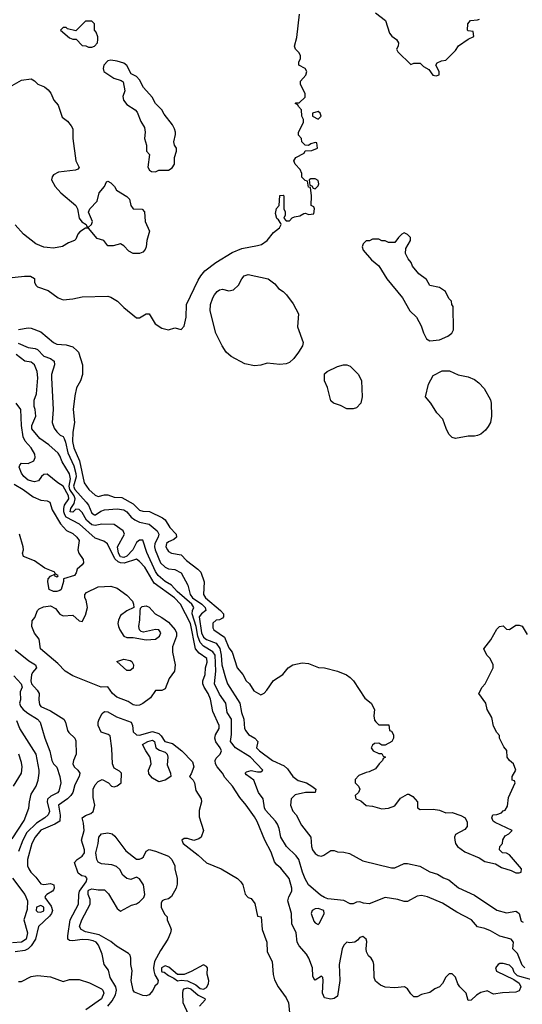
# Model space of a CAD drawing. Header units: inches. Extents: x 1793402 to 1900366, y 320852 to 470679.
# Tile 464 of 604: x 1864298 to 1867450, y 370921 to 377095. Entities that reach past the tile are written whole.
import ezdxf

# ---------------------------------------------------------------- set-up
doc = ezdxf.new("R2010")
doc.units = ezdxf.units.IN
doc.header["$MEASUREMENT"] = 0
doc.layers.add('B8367', color=7, linetype='Continuous')

msp = doc.modelspace()

# ---------------------------------------------------------------- linework, layer by layer
at = {"layer": 'B8367', "color": 4}
for points, elevation in [([(1864210, 375474.8), (1864326.8, 375486.8), (1864366, 375486), (1864390, 375472), (1864390.8, 375450), (1864398.8, 375430), (1864410, 375420.7), (1864477.1, 375397.1), (1864538, 375350), (1864570, 375338.8), (1864630, 375344), (1864690, 375357.3), (1864850, 375361), (1864870, 375356), (1864912, 375330), (1864951.3, 375290), (1865030, 375226), (1865050, 375226), (1865090, 375251), (1865110, 375251.3), (1865147.9, 375187.9), (1865190, 375161), (1865230, 375151), (1865270, 375162), (1865310, 375152), (1865330, 375174), (1865341.6, 375230), (1865344.5, 375310), (1865417.5, 375462.5), (1865433.3, 375490), (1865459.3, 375520.7), (1865527.1, 375572.9), (1865630, 375635.8), (1865690, 375661.3), (1865790, 375678.4), (1865813.5, 375686.5), (1865849.3, 375710), (1865890, 375761), (1865928, 375790), (1865938, 375810), (1865936.4, 375816.4), (1865920.4, 375840.4), (1865910, 375848), (1865901.2, 375878.8), (1865908.4, 375911.6), (1865926, 375930), (1865930, 375992), (1865950, 375994), (1865954, 375990), (1865954, 375910), (1865962, 375890), (1865962, 375870), (1865954, 375850), (1865970, 375834), (1865990, 375834), (1866007.3, 375852.7), (1866020.4, 375859.6), (1866054, 375866), (1866080.4, 375879.6), (1866090, 375882), (1866110, 375874), (1866142, 375878), (1866146, 375910), (1866142, 375922), (1866126, 375930), (1866128, 375990), (1866122, 376042), (1866110, 376046), (1866102, 376082), (1866087.3, 376087.3), (1866068, 376108), (1866068, 376130), (1866056.4, 376156.4), (1866026, 376190), (1866018, 376210), (1866030, 376232), (1866082, 376258), (1866087.3, 376272.7), (1866130, 376274), (1866166, 376290), (1866162, 376322), (1866150, 376326), (1866123.6, 376316.4), (1866110, 376306), (1866087.3, 376307.3), (1866068, 376330), (1866066, 376350), (1866046, 376370), (1866046, 376390), (1866078, 376450), (1866078, 376470), (1866068, 376490), (1866066, 376530), (1866046, 376550), (1866042, 376562), (1866026, 376570), (1866030, 376574), (1866050, 376574), (1866088, 376610), (1866088, 376630), (1866058, 376690), (1866058, 376710), (1866093.2, 376746.8), (1866098, 376770), (1866088.4, 376788.4), (1866048, 376810), (1866048.7, 376830), (1866058, 376850), (1866058, 376870), (1866048.9, 376888.9), (1866028, 376910), (1866022, 376930), (1866036.5, 376983.5), (1866052.7, 377130)], 224), ([(1866530, 377138.8), (1866591.3, 377090), (1866618, 377010), (1866630.9, 376990.9), (1866662, 376970), (1866674, 376950), (1866671.6, 376928.4), (1866662, 376910), (1866670, 376894), (1866750, 376814), (1866770, 376822), (1866810, 376822), (1866830, 376802), (1866863.6, 376783.6), (1866887.9, 376747.9), (1866910, 376742.8), (1866928, 376750), (1866928.7, 376770), (1866908, 376810), (1866916.4, 376823.6), (1866943.1, 376836.9), (1866970, 376842), (1867030, 376902), (1867050, 376932), (1867110, 376974), (1867146, 376990), (1867142, 377022), (1867110, 377026), (1867106, 377030), (1867108, 377070), (1867126, 377090), (1867170, 377094), (1867182, 377098)], 224), ([(1864250, 376682.8), (1864310, 376716), (1864370, 376724.7), (1864391.1, 376711.1), (1864412, 376690), (1864453.7, 376673.7), (1864476.3, 376656.3), (1864493.7, 376633.7), (1864511.1, 376591.1), (1864539.8, 376559.8), (1864564, 376484), (1864598, 376458), (1864621, 376430), (1864630.8, 376410), (1864630.8, 376350), (1864650.4, 376210), (1864670.7, 376169.3), (1864662, 376158), (1864647.5, 376152.5), (1864542, 376138), (1864510, 376122), (1864501, 376110), (1864498, 376090), (1864521, 376050), (1864556, 376010), (1864650.4, 375930.4), (1864661, 375910), (1864671.3, 375850), (1864687.1, 375827.1), (1864714, 375810), (1864718, 375798), (1864730, 375794), (1864748.4, 375811.6), (1864755.3, 375830), (1864728.9, 375888.9), (1864738, 375910), (1864783.1, 375956.9), (1864795.3, 376010), (1864828.7, 376050), (1864842, 376078), (1864850, 376082), (1864870, 376072), (1864892, 376050), (1864905.4, 376025.4), (1864970, 375986), (1864986, 375970), (1864994, 375930), (1865008.4, 375908.4), (1865066.4, 375906.4), (1865081, 375890), (1865084.7, 375830), (1865111, 375770), (1865094.8, 375710), (1865091.3, 375670), (1865085.4, 375654.6), (1865070, 375638), (1865050, 375629), (1865010, 375629.2), (1864983.2, 375643.2), (1864950, 375678), (1864930, 375688.7), (1864883.6, 375676.4), (1864850, 375678), (1864826, 375710), (1864783.1, 375723.1), (1864728.4, 375788.4), (1864710, 375788.7), (1864675.5, 375764.5), (1864662.8, 375750), (1864650, 375718), (1864642, 375710), (1864603.5, 375696.5), (1864566.4, 375673.6), (1864510, 375662.7), (1864470, 375666), (1864449.5, 375669.5), (1864398, 375690), (1864322, 375750), (1864269.3, 375809.3)], 224), ([(1864290, 375153), (1864350, 375162), (1864370, 375160.7), (1864430, 375137.3), (1864510, 375071), (1864530, 375060.7), (1864590, 375056.3), (1864610.5, 375050.5), (1864630, 375042.8), (1864658.5, 375018.5), (1864666, 375010), (1864691.1, 374931.1), (1864691.3, 374870), (1864678, 374830), (1864654, 374786), (1864643.8, 374736.2), (1864632.7, 374650), (1864640.4, 374570), (1864630.3, 374509.7), (1864629.2, 374449.2), (1864637.4, 374410), (1864672.7, 374330), (1864702, 374190), (1864730.6, 374150), (1864770, 374113.4), (1864790, 374105.5), (1864830, 374115.5), (1864850, 374114.9), (1864890, 374100.3), (1864938.8, 374098.8), (1865010, 374059.3), (1865050, 374020.4), (1865070, 374014), (1865111.8, 374011.8), (1865192.3, 373972.3), (1865210, 373958.8), (1865239.5, 373910), (1865279.3, 373870), (1865282, 373850), (1865265.3, 373834.7), (1865230, 373820.7), (1865219.3, 373810), (1865214.9, 373790), (1865223.8, 373770), (1865230, 373760.7), (1865250, 373750.5), (1865310, 373738.8), (1865343, 373703), (1865414.8, 373650), (1865434, 373630), (1865455.5, 373570), (1865450.8, 373490), (1865464, 373470), (1865558, 373390), (1865574.9, 373370), (1865576.3, 373350), (1865570, 373342.7), (1865550, 373332), (1865530, 373329.2), (1865508, 373312), (1865510, 373282), (1865516, 373270), (1865583.1, 373223.1), (1865610, 373156), (1865630.8, 373130), (1865660.7, 373030), (1865698, 372990), (1865718, 372950), (1865738, 372930), (1865767.1, 372887.1), (1865810, 372862), (1865830, 372871.3), (1865848.7, 372890), (1865889.4, 372950.6), (1865948.7, 372990), (1865982, 373030), (1866010, 373050.7), (1866070, 373062), (1866110, 373058), (1866172.7, 373032.7), (1866210, 373031.3), (1866290, 373011), (1866346.4, 372986.4), (1866370, 372971.3), (1866391.3, 372950), (1866461.4, 372841.4), (1866502, 372810), (1866522, 372770), (1866518, 372730), (1866523.6, 372703.6), (1866531.6, 372691.6), (1866550, 372674), (1866612.7, 372672.7), (1866618, 372638), (1866630, 372634), (1866642, 372610), (1866642, 372590), (1866632, 372570), (1866590, 372546), (1866570, 372546), (1866550, 372558), (1866523.6, 372556.4), (1866510, 372546), (1866502, 372530), (1866514, 372510), (1866550, 372494), (1866570, 372494), (1866578, 372478), (1866592, 372470), (1866578, 372462), (1866574, 372450), (1866551.6, 372428.4), (1866530, 372398), (1866490, 372378), (1866470, 372375.3), (1866424, 372356), (1866402, 372330), (1866402, 372310), (1866422, 372290), (1866432, 372270), (1866422, 372250), (1866402, 372230), (1866406, 372210), (1866437.1, 372197.1), (1866470, 372168.2), (1866510, 372164), (1866570, 372146.8), (1866610, 372151.3), (1866650, 372164.7), (1866686.3, 372213.7), (1866730, 372238), (1866738, 372238), (1866763.6, 372223.6), (1866792, 372190), (1866792.7, 372152.7), (1866810, 372142), (1866890, 372144.7), (1866930, 372138), (1866970, 372122), (1867010, 372124.7), (1867065.4, 372105.4), (1867092, 372090), (1867103.6, 372063.6), (1867103.6, 372036.4), (1867090, 372018), (1867030, 371986), (1867024.7, 371970), (1867026, 371950), (1867030.7, 371930), (1867044, 371910), (1867090, 371876.4), (1867179.5, 371839.5), (1867215.8, 371815.8), (1867281.7, 371801.7), (1867319.6, 371779.6), (1867380.9, 371760.9), (1867410, 371746.4), (1867430, 371745.5), (1867442, 371750), (1867444, 371770), (1867370, 371858), (1867350, 371868), (1867326, 371870), (1867308, 371890), (1867308.4, 371911.6), (1867326, 371930), (1867328.4, 371951.6), (1867342, 371978), (1867366, 371990), (1867386, 372010), (1867280.2, 372060.2), (1867268, 372070), (1867258, 372090), (1867266, 372110), (1867290, 372111.3), (1867319, 372121), (1867330, 372134), (1867342, 372138), (1867356.4, 372163.6), (1867363.1, 372216.9), (1867406, 372310), (1867402, 372322), (1867387.3, 372327.3), (1867386, 372350), (1867408.7, 372390), (1867395.3, 372430), (1867368.9, 372448.9), (1867355.3, 372470), (1867352.9, 372512.9), (1867334.6, 372534.6), (1867308, 372590), (1867307.3, 372607.3), (1867290, 372626), (1867270, 372666), (1867259, 372719), (1867228.7, 372770), (1867222, 372810), (1867178, 372870), (1867198, 372910), (1867218, 372930), (1867268, 373030), (1867268, 373050), (1867248, 373090), (1867228, 373110), (1867208.7, 373150), (1867253.6, 373206.4), (1867290, 373274), (1867306, 373290), (1867330, 373294), (1867350, 373274), (1867370, 373272), (1867410, 373298), (1867430, 373298), (1867450, 373291.3), (1867479.8, 373239.8)], 216), ([(1864287.2, 375067.2), (1864350, 375039.1), (1864394.2, 375034.2), (1864410, 375027.7), (1864450, 374985.5), (1864491.3, 374970), (1864513, 374953), (1864516.3, 374930), (1864498, 374870), (1864497.1, 374850), (1864506.8, 374650), (1864501, 374570), (1864513.7, 374533.7), (1864531, 374510), (1864550.5, 374490.5), (1864570, 374480.7), (1864576.4, 374470), (1864585.8, 374445.8), (1864599.7, 374379.7), (1864636.6, 374296.6), (1864650.2, 374250), (1864650.9, 374229.1), (1864635.6, 374170), (1864643.2, 374150), (1864714.4, 374070), (1864728.5, 374050), (1864750, 374000.7), (1864766, 373990), (1864774, 373990), (1864806, 374014), (1864830, 374021.6), (1864910, 374028.5), (1864950, 374022), (1864970.2, 374010.2), (1864996.2, 373976.2), (1865018.9, 373958.9), (1865050, 373943.8), (1865110, 373932.7), (1865159.3, 373890), (1865170.4, 373870), (1865166.4, 373850), (1865145.7, 373810), (1865143.1, 373790), (1865147.2, 373770), (1865181.1, 373690), (1865210, 373661.3), (1865230, 373652.4), (1865270, 373648), (1865310, 373627.3), (1865353, 373550), (1865367.2, 373490), (1865382.3, 373470), (1865440.3, 373430), (1865460.3, 373410), (1865464.9, 373390), (1865438.4, 373370), (1865424, 373350), (1865438.4, 373250), (1865450, 373222.6), (1865470, 373208.9), (1865530, 373184.9), (1865552.8, 373152.8), (1865561.6, 373110), (1865566, 373050), (1865587.6, 372967.6), (1865601.6, 372930), (1865678, 372810), (1865688, 372750), (1865703.8, 372710), (1865708, 372650), (1865715.2, 372635.2), (1865733.2, 372613.2), (1865772, 372590), (1865792, 372570), (1865782, 372530), (1865801, 372510), (1865882.8, 372450), (1865955.8, 372415.8), (1865976.7, 372396.7), (1866010, 372350.6), (1866044.9, 372324.9), (1866096, 372310), (1866130.7, 372290), (1866154, 372270), (1866150.5, 372249.5), (1866090, 372249), (1866026.4, 372233.6), (1866001, 372210), (1865996, 372170), (1866010, 372132), (1866032, 372110), (1866064.5, 372044.5), (1866124.7, 371970), (1866127.3, 371910), (1866134, 371890), (1866150, 371866.8), (1866170, 371854.8), (1866190, 371851), (1866204.7, 371855.3), (1866250, 371884.7), (1866270, 371884.7), (1866290, 371878), (1866330, 371876), (1866367.1, 371867.1), (1866450, 371821), (1866630, 371776), (1866650, 371776), (1866710, 371804.7), (1866730, 371804.7), (1866806.4, 371786.4), (1866870, 371751.3), (1866918, 371738), (1866954.8, 371714.8), (1866990, 371701), (1867050, 371651), (1867150, 371606), (1867290, 371510.8), (1867350, 371494.8), (1867410, 371504.7), (1867419.8, 371499.8), (1867431, 371490), (1867442.8, 371442.8), (1867456, 371436)], 212), ([(1867466.8, 371150), (1867450, 371166.8), (1867419.9, 371239.9), (1867391.3, 371270), (1867394.8, 371310), (1867381, 371330), (1867310, 371347.7), (1867250, 371382.8), (1867215.9, 371395.9), (1867170, 371406), (1867131, 371450), (1867038.8, 371498.8), (1866950, 371555.5), (1866854.7, 371594.7), (1866817.5, 371602.5), (1866790, 371599.1), (1866730, 371566.8), (1866710, 371566.8), (1866670, 371578.8), (1866590, 371590.7), (1866490, 371550.7), (1866454.4, 371554.4), (1866430, 371564.7), (1866410, 371562), (1866390, 371552), (1866370, 371552), (1866330, 371571.3), (1866230, 371582.8), (1866210, 371590.7), (1866184.7, 371604.7), (1866110, 371670.8), (1866087.5, 371707.5), (1866070.5, 371750), (1866047.7, 371830), (1866032.1, 371852.1), (1865970.7, 371910), (1865934.8, 371970), (1865924.5, 372024.5), (1865914.8, 372050), (1865902.8, 372070), (1865838.8, 372138.8), (1865832.8, 372152.8), (1865825.5, 372210), (1865794.8, 372250), (1865766, 372326), (1865719.6, 372359.6), (1865712, 372370), (1865721, 372379), (1865750, 372388), (1865790, 372378), (1865810, 372378), (1865822, 372390), (1865745.5, 372470), (1865650.4, 372530), (1865619.3, 372570), (1865626.2, 372613.8), (1865626, 372710), (1865599.3, 372750), (1865590.5, 372810), (1865550, 372866.8), (1865520.4, 372930), (1865527.6, 373010), (1865523.2, 373110), (1865510, 373132), (1865450, 373166), (1865428.8, 373188.8), (1865414.3, 373230), (1865403.5, 373290), (1865378.6, 373370), (1865381.1, 373390), (1865390.6, 373410), (1865376.5, 373430), (1865284.4, 373510), (1865248.8, 373548.8), (1865210, 373573), (1865165.5, 373610), (1865150, 373634.8), (1865094.8, 373754.8), (1865070, 373830.8), (1865050, 373830.7), (1865030, 373817.3), (1865007.1, 373770), (1864970, 373730.3), (1864950, 373722.8), (1864930, 373728), (1864917.3, 373750), (1864912, 373790), (1864954.8, 373870), (1864946.8, 373890), (1864890, 373930.4), (1864812, 373932), (1864770, 373923.7), (1864750, 373927.2), (1864717.1, 373957.1), (1864690, 374004), (1864670, 374023.8), (1864650, 374024.9), (1864630, 374007.7), (1864614, 374010), (1864618.8, 374030), (1864639.4, 374060.6), (1864645.4, 374090), (1864639.3, 374110), (1864612.7, 374150), (1864608.7, 374170), (1864616, 374216), (1864610, 374247.3), (1864563.6, 374323.6), (1864550, 374361), (1864538, 374378), (1864480.7, 374430), (1864424.9, 374470), (1864374, 374530), (1864374, 374550), (1864398, 374610), (1864395.5, 374650), (1864388.7, 374670), (1864388.5, 374710), (1864403, 374750), (1864412.4, 374850), (1864408.2, 374890), (1864390, 374930.8), (1864370, 374947.7), (1864330, 374954.9), (1864274.8, 374994.8)], 208), ([(1867510, 371074.9), (1867420.7, 371100.7), (1867399.9, 371119.9), (1867390, 371144.7), (1867370, 371166), (1867330, 371176), (1867310, 371176), (1867298, 371170), (1867282, 371150), (1867288.7, 371128.7), (1867396.6, 371076.6), (1867430, 371053.2), (1867440.9, 371030), (1867430, 371006), (1867410, 370998), (1867326, 370994), (1867270, 370984.7), (1867230, 371004.7), (1867223.6, 371003.6), (1867190, 370996), (1867162, 370978), (1867130, 370946.8), (1867110, 370944.7), (1867098, 370990), (1867058.8, 371030), (1867046, 371050), (1867030, 371092), (1867010, 371112), (1866991.6, 371111.6), (1866970, 371091.3), (1866950, 371051), (1866930, 371030.7), (1866901.2, 371018.8), (1866870, 370996), (1866816.9, 370983.1), (1866790, 370968.4), (1866770, 370968.2), (1866750, 370986), (1866730, 371018), (1866710.7, 371030.7), (1866650, 371023.8), (1866590, 371028.2), (1866560.3, 371040.3), (1866530, 371066.8), (1866521.6, 371090), (1866519.1, 371170), (1866514, 371190), (1866502.8, 371210), (1866485.7, 371225.7), (1866473.4, 371250), (1866470.5, 371270), (1866474.9, 371314.9), (1866470.4, 371330.4), (1866450, 371347.3), (1866430, 371339.1), (1866417.1, 371322.9), (1866399, 371310), (1866366.4, 371306.4), (1866350, 371310.6), (1866330, 371291), (1866320.9, 371270), (1866300.9, 371170), (1866305.1, 371070), (1866290, 370971.3), (1866270, 370957.6), (1866250, 370953.7), (1866210, 370962.6), (1866196, 370990), (1866200.7, 371070), (1866198, 371090), (1866190, 371098), (1866150, 371072), (1866142, 371082), (1866136.9, 371096.9), (1866134.8, 371150), (1866110.6, 371210), (1866096.2, 371236.2), (1866050, 371287.7), (1866038.4, 371310), (1866032.4, 371370), (1866005.3, 371425.3), (1866002.4, 371490), (1865979.3, 371570), (1865984.7, 371595.3), (1866004, 371630), (1866004, 371650), (1865987.3, 371710), (1865935.2, 371775.2), (1865910, 371796), (1865895.2, 371815.2), (1865875.1, 371875.1), (1865835.5, 371950), (1865786.6, 372066.6), (1865770, 372096), (1865718.8, 372170), (1865678, 372218), (1865633.4, 372290), (1865583.7, 372343.7), (1865570.2, 372370.3), (1865536.5, 372410), (1865526.3, 372430), (1865524.6, 372450), (1865530, 372465.2), (1865554.8, 372490), (1865564, 372510), (1865555.5, 372530), (1865527.3, 372567.3), (1865521.6, 372590), (1865525.5, 372610), (1865548, 372650), (1865548.2, 372670), (1865510, 372758), (1865495.2, 372835.2), (1865480.3, 372870), (1865453.7, 372910), (1865447, 372930), (1865447, 372950), (1865461.3, 372990), (1865462, 373030), (1865473.5, 373066.5), (1865470.4, 373090), (1865422.6, 373122.6), (1865400.9, 373150), (1865368.2, 373310), (1865305.3, 373430), (1865269.3, 373469.3), (1865141.3, 373561.3), (1865082.4, 373662.4), (1865050, 373698), (1865030, 373713), (1864952.2, 373687.8), (1864930, 373689.3), (1864915.6, 373695.6), (1864895.3, 373715.3), (1864848.4, 373808.4), (1864825.2, 373825.2), (1864770, 373843), (1864671.8, 373931.8), (1864590, 373976.5), (1864579.8, 373990), (1864573.6, 374010), (1864574, 374030), (1864579.3, 374050), (1864605.2, 374090), (1864604.7, 374110), (1864570, 374170.6), (1864536, 374190), (1864470, 374246), (1864450, 374242.8), (1864434, 374230), (1864415.5, 374204.5), (1864390, 374196.3), (1864350, 374206.9), (1864324, 374230), (1864310, 374250.7), (1864294.9, 374290), (1864298.8, 374301.2), (1864310, 374314.5), (1864350, 374312.7), (1864386, 374330), (1864394.8, 374350), (1864393.4, 374370), (1864370.6, 374410), (1864332.8, 374452.8), (1864319.6, 374479.6), (1864308.2, 374550), (1864304.7, 374650), (1864274.8, 374690)], 204), ([(1864263.4, 374183.4), (1864320.4, 374150), (1864383.1, 374103.1), (1864430, 374081.8), (1864470, 374077.8), (1864487.7, 374070), (1864501.7, 374021.7), (1864554.6, 373934.6), (1864591.5, 373891.5), (1864630, 373872.9), (1864657, 373850), (1864670.3, 373830), (1864661.3, 373770), (1864669.3, 373749.3), (1864695.2, 373710), (1864698, 373690), (1864690, 373677), (1864657.3, 373650), (1864652.4, 373627.6), (1864641, 373610), (1864571.6, 373588.4), (1864571.6, 373571.6), (1864557.3, 373522.7), (1864550, 373515.3), (1864530, 373508.7), (1864510, 373509), (1864483.2, 373523.2), (1864473.2, 373570), (1864477.2, 373590), (1864490, 373606), (1864518, 373618), (1864514, 373610), (1864530, 373602), (1864536.4, 373603.6), (1864538, 373610), (1864520.4, 373620.4), (1864518, 373630), (1864455.6, 373655.6), (1864390, 373702.7), (1864322, 373730), (1864315.3, 373750), (1864322, 373770), (1864319, 373790), (1864297, 373870)], 196), ([(1864270, 373143.5), (1864354, 373074), (1864397, 373050), (1864404, 373030), (1864378, 373002), (1864372.1, 372987.9), (1864368.2, 372950), (1864371.6, 372930), (1864407.8, 372890), (1864419.5, 372870), (1864417, 372830), (1864421.2, 372801.2), (1864430, 372789), (1864490, 372760.9), (1864575.1, 372710), (1864585.1, 372690), (1864597.3, 372637.2), (1864604.8, 372624.7), (1864642.9, 372590), (1864650, 372574), (1864652.8, 372490), (1864634.3, 372450), (1864631.1, 372430), (1864639.6, 372410), (1864661.6, 372390), (1864674.3, 372370), (1864671.1, 372350), (1864643.5, 372296.5), (1864630.7, 372249.3), (1864618.9, 372230), (1864598, 372210), (1864541.6, 372170), (1864552.3, 372107.7), (1864549, 372070), (1864517.2, 372050), (1864430, 372012.2), (1864394, 371970), (1864374, 371930), (1864346, 371830), (1864347, 371790), (1864354.5, 371770), (1864366.6, 371750), (1864398, 371718), (1864430, 371676), (1864450, 371672), (1864490, 371678), (1864512.7, 371670), (1864514.5, 371650), (1864510, 371638), (1864504, 371630), (1864468, 371610), (1864459, 371601), (1864456, 371590), (1864496, 371536), (1864503.5, 371510), (1864497.6, 371490), (1864485.6, 371474.4), (1864415.8, 371410), (1864396.1, 371330), (1864370, 371287.4), (1864350, 371268.9), (1864330, 371258.3), (1864269.8, 371250.2)], 204), ([(1864260.5, 372980.5), (1864306, 372930), (1864312.3, 372910), (1864300.2, 372879.8), (1864302.4, 372830), (1864296.9, 372810), (1864302, 372790), (1864318.4, 372770), (1864347.7, 372747.7), (1864409.6, 372710), (1864425.1, 372690), (1864455.3, 372590), (1864487.5, 372507.5), (1864499.3, 372450), (1864510, 372428.7), (1864530, 372408), (1864549.2, 372350), (1864556, 372310), (1864543.2, 372256.8), (1864533.8, 372246.2), (1864493.7, 372226.3), (1864471.6, 372208.4), (1864469.5, 372190), (1864485.1, 372130), (1864476.2, 372110), (1864454.5, 372090), (1864403.3, 372056.7), (1864341.6, 371998.4), (1864316.4, 371950), (1864290, 371878.8)], 208), ([(1864850.8, 370910), (1864877.2, 370942.8), (1864899.2, 370980.8), (1864905.7, 371010), (1864900.7, 371030), (1864864.4, 371090), (1864855.1, 371135.1), (1864827.3, 371170), (1864814.7, 371234.7), (1864791.3, 371291.3), (1864776.9, 371310), (1864759.3, 371319.3), (1864730, 371325), (1864690, 371326.6), (1864630, 371318.9), (1864610, 371320.9), (1864599.3, 371330), (1864598.7, 371350), (1864615.1, 371450), (1864666, 371550), (1864667.8, 371610), (1864673.5, 371630), (1864715.1, 371690), (1864720.9, 371710), (1864710, 371722.7), (1864687.3, 371727.3), (1864664.2, 371744.2), (1864641.2, 371810), (1864659, 371830), (1864690, 371850.7), (1864704.5, 371870), (1864704.5, 371890), (1864686, 371950), (1864702.7, 372010), (1864698, 372058), (1864688.7, 372090), (1864710, 372104.7), (1864743.1, 372116.9), (1864758, 372130), (1864768, 372170), (1864758, 372218), (1864759, 372270), (1864770, 372298), (1864790, 372318), (1864814, 372330), (1864854, 372310), (1864874, 372290), (1864890, 372284.7), (1864910, 372292), (1864934, 372310), (1864935.3, 372370), (1864923.1, 372383.1), (1864890, 372402), (1864879.3, 372430), (1864875.6, 372524.4), (1864864.7, 372604.7), (1864853.2, 372613.2), (1864807.7, 372627.7), (1864789.4, 372670), (1864789.4, 372690), (1864796, 372710), (1864814.8, 372745.2), (1864830, 372757.3), (1864850, 372754.9), (1864904.1, 372724.1), (1864997.3, 372690), (1865004.9, 372670), (1865008.8, 372630), (1865030, 372610.4), (1865050, 372609.1), (1865130, 372632.2), (1865170, 372619.5), (1865185.3, 372605.3), (1865208.2, 372570), (1865256.4, 372556.4), (1865314.4, 372510), (1865381.1, 372441.1), (1865390.4, 372409.6), (1865374, 372366), (1865362, 372350), (1865386, 372326), (1865393, 372310), (1865401.7, 372261.7), (1865434.8, 372210), (1865438.8, 372190), (1865423.5, 372136.5), (1865423.5, 372096.5), (1865451.3, 372010), (1865436, 371970), (1865421.4, 371958.6), (1865390, 371949.3), (1865350, 371960.9), (1865330, 371960.9), (1865314.8, 371950), (1865322, 371930), (1865416.5, 371856.5), (1865468.9, 371808.9), (1865561, 371770), (1865664.7, 371710), (1865684.7, 371690), (1865698, 371670), (1865711.1, 371611.1), (1865731.1, 371591.1), (1865750, 371584.7), (1865772.7, 371552.7), (1865790, 371474), (1865812, 371470), (1865818, 371390), (1865847.3, 371310), (1865850.7, 371250), (1865882, 371190), (1865887.5, 371107.5), (1865895.3, 371075.3), (1865918, 371030), (1865970, 370962), (1865982.8, 370930), (1865990.7, 370870)], 196), ([(1864250, 371959.3), (1864325.8, 372074.2), (1864355.1, 372150), (1864358.4, 372190), (1864370, 372238), (1864400.9, 372290), (1864413.3, 372326.7), (1864420.7, 372370), (1864419.6, 372390), (1864400.7, 372490), (1864299.3, 372650), (1864279, 372699)], 212), ([(1864259, 372290), (1864309, 372370), (1864312.3, 372410), (1864310, 372438), (1864292, 372490)], 216), ([(1864252.5, 371712.5), (1864330, 371609.3), (1864346, 371570), (1864345.4, 371514.6), (1864324, 371450), (1864346, 371370), (1864338, 371330), (1864310, 371310.7), (1864253.3, 371306.7)], 208), ([(1864290, 371064.5), (1864310, 371065.1), (1864370, 371095.1), (1864410, 371102), (1864490, 371093.2), (1864570, 371065.2), (1864610, 371076), (1864670, 371076), (1864735.5, 371055.5), (1864810, 371019), (1864819, 371010), (1864825.2, 370990), (1864810, 370956), (1864713, 370887)], 204), ([(1865356.4, 370856.4), (1865322.6, 370930), (1865320.8, 370990), (1865323.1, 371010), (1865330, 371018.9), (1865350, 371025), (1865370, 371017.2), (1865417.8, 370977.8), (1865458, 370958), (1865460.7, 370950), (1865425.5, 370910)], 192)]:
    msp.add_lwpolyline(points, dxfattribs=dict(at, elevation=elevation))
for points, elevation in [([(1864750, 377086), (1864710, 377086), (1864650, 377026), (1864598, 377038), (1864590, 377046), (1864570, 377046), (1864554, 377030), (1864610, 376982), (1864630, 376974), (1864652.7, 376972.7), (1864690, 376934), (1864711.6, 376931.6), (1864730, 376922), (1864750, 376922), (1864766, 376930), (1864786, 376950), (1864788, 376970), (1864787.3, 376987.3), (1864776.4, 377016.4), (1864766, 377030), (1864766, 377070)], 228), ([(1864870, 376842), (1864850, 376838), (1864824.7, 376810), (1864821, 376790), (1864824.7, 376770), (1864887.9, 376727.9), (1864934.8, 376714.8), (1864946, 376706), (1864958, 376650), (1864945.5, 376614.5), (1864947.7, 376590), (1864970, 376562.8), (1865022, 376530), (1865035.3, 376515.3), (1865056.9, 376456.9), (1865079.6, 376419.6), (1865084.7, 376390), (1865081, 376350), (1865092.7, 376307.3), (1865094, 376270), (1865112, 376250), (1865102, 376170), (1865111.6, 376151.6), (1865123.6, 376143.6), (1865150, 376142), (1865171.1, 376151.1), (1865230, 376152), (1865254, 376166), (1865268, 376190), (1865268.9, 376231.1), (1865282, 376270), (1865282, 376290), (1865269.3, 376309.3), (1865264, 376330), (1865274.6, 376374.6), (1865275.3, 376390), (1865269, 376410), (1865255.5, 376435.5), (1865203.2, 376503.2), (1865189, 376530), (1865148.7, 376570), (1865128.7, 376610), (1865074, 376670), (1865050, 376718), (1865030, 376738), (1864996.4, 376756.4), (1864970, 376808), (1864950, 376822), (1864910, 376834)], 228), ([(1866170, 376519), (1866134, 376510), (1866134, 376490), (1866170, 376472), (1866188, 376490), (1866182, 376510)], 224), ([(1866150, 376098), (1866123.6, 376096.4), (1866114, 376090), (1866118, 376058), (1866130, 376054), (1866138, 376038), (1866150, 376034), (1866170, 376054), (1866174.6, 376065.4), (1866170, 376086)], 224), ([(1866710, 375758), (1866694, 375750), (1866674, 375730), (1866650, 375698), (1866610, 375698), (1866590, 375708), (1866568.4, 375708.4), (1866550, 375718), (1866510, 375718), (1866491.1, 375708.9), (1866470, 375708), (1866452, 375690), (1866444.7, 375670), (1866451.3, 375650), (1866504.7, 375590), (1866550.8, 375550.8), (1866600.7, 375470), (1866699.1, 375350), (1866745.5, 375270), (1866786.4, 375230), (1866815.4, 375175.4), (1866830, 375131), (1866850, 375094), (1866870, 375082), (1866930, 375088.2), (1866982, 375110), (1867008, 375130), (1867018, 375150), (1867016.4, 375296.4), (1867008, 375310), (1867006, 375330), (1866990, 375346), (1866968, 375390), (1866930, 375415.3), (1866869.1, 375429.1), (1866850, 375466), (1866802, 375502), (1866762, 375550), (1866752.9, 375572.9), (1866734.6, 375594.6), (1866718, 375630), (1866720.4, 375659.6), (1866748, 375710), (1866748, 375730), (1866730, 375748)], 224), ([(1865930, 374933.6), (1865850, 374941.6), (1865810, 374929.4), (1865770, 374924.5), (1865710, 374938), (1865623, 374983), (1865592.7, 375010), (1865567, 375050), (1865527, 375130), (1865492.3, 375270), (1865495.1, 375310), (1865509.3, 375350), (1865519.3, 375370), (1865537.2, 375390), (1865550, 375400.7), (1865570, 375405.5), (1865610, 375395.3), (1865638.4, 375401.6), (1865669.7, 375430), (1865690, 375470.8), (1865706, 375490), (1865730, 375498), (1865856, 375470), (1865898, 375438), (1865921, 375410), (1865950, 375390.7), (1865970.7, 375370), (1866012.5, 375312.5), (1866046.8, 375250), (1866040.7, 375170), (1866076, 375070), (1866070.7, 375049.3), (1866046, 375010), (1866016.3, 374970), (1865990, 374945.1), (1865970, 374937.6)], 216), ([(1866350, 374655.3), (1866310, 374675.3), (1866266, 374690), (1866250, 374706), (1866229.1, 374789.1), (1866208.7, 374830), (1866210, 374874), (1866226, 374890), (1866290, 374921), (1866329.3, 374930.7), (1866350, 374930.8), (1866370, 374922), (1866422, 374870), (1866442, 374830), (1866444.7, 374730), (1866438, 374690), (1866410, 374662), (1866390, 374655.3)], 216), ([(1867030, 374468.7), (1867010, 374475.3), (1866990, 374495.3), (1866971.9, 374531.9), (1866951.2, 374591.2), (1866913.2, 374630), (1866875.3, 374690), (1866842, 374730), (1866861.2, 374810), (1866890, 374864.7), (1866946.6, 374893.4), (1866993.2, 374893.2), (1867047.9, 374867.9), (1867110, 374854.8), (1867150, 374838), (1867178, 374818), (1867210, 374782), (1867250, 374712), (1867254.8, 374690), (1867257.3, 374610), (1867250.8, 374570), (1867236.8, 374543.2), (1867218.5, 374521.5), (1867190, 374495.3), (1867170, 374488.7), (1867150, 374484), (1867110, 374484)], 216), ([(1864970, 373220.7), (1865010, 373220.7), (1865090, 373206), (1865150, 373210.5), (1865175.1, 373230), (1865182, 373250), (1865169.5, 373269.5), (1865150, 373271.5), (1865074.2, 373254.2), (1865058.6, 373258.6), (1865049.5, 373269.5), (1865044.5, 373290), (1865051.8, 373331.8), (1865053.2, 373386.8), (1865055.3, 373404.7), (1865065.2, 373414.8), (1865090, 373418.8), (1865110, 373411), (1865147.3, 373370), (1865190, 373346), (1865230, 373316.3), (1865273.4, 373270), (1865282, 373250), (1865282, 373230), (1865256.3, 373163.7), (1865256.3, 373130), (1865272.7, 373050), (1865267.7, 373010), (1865235.9, 372964.1), (1865210, 372899.3), (1865190, 372889.3), (1865150, 372888.7), (1865117.3, 372842.7), (1865070, 372808.2), (1865050, 372796.8), (1865030, 372794.2), (1865010, 372798), (1864978.9, 372818.9), (1864907.3, 372847.3), (1864879.7, 372870), (1864851.3, 372911.3), (1864808.9, 372908.9), (1864630, 372980.9), (1864583, 373010), (1864537.8, 373057.8), (1864428.7, 373150), (1864419, 373210), (1864390, 373248), (1864374, 373290), (1864375.3, 373324.7), (1864392.9, 373347.1), (1864409.2, 373390.8), (1864419.3, 373400.7), (1864446.6, 373413.4), (1864490, 373419.1), (1864522, 373402), (1864550, 373368.4), (1864570, 373356.4), (1864630, 373360.7), (1864670, 373326), (1864690, 373322), (1864710, 373362), (1864722, 373410), (1864714.6, 373454.6), (1864706, 373470), (1864706, 373490), (1864716.4, 373503.6), (1864790, 373538), (1864870, 373542.8), (1864910, 373531), (1864970, 373486), (1865004.7, 373450), (1865012, 373430), (1865014, 373410), (1864970, 373388.7), (1864930, 373359), (1864917.3, 373330), (1864914, 373310), (1864918, 373290), (1864925.5, 373270), (1864951.3, 373230)], 196), ([(1864970, 373015.3), (1864906, 373070), (1864950, 373084.7), (1864990, 373078), (1865002, 373070), (1865012, 373050), (1865010, 373028), (1864990, 373015.3)], 192), ([(1865170, 372315.3), (1865130, 372339), (1865107, 372367), (1865106, 372390), (1865122, 372430), (1865118, 372458), (1865113.6, 372473.6), (1865088.7, 372510), (1865068.7, 372550), (1865102, 372570), (1865130, 372577.1), (1865142.8, 372570), (1865150.8, 372530), (1865174, 372514), (1865210, 372502.8), (1865222.8, 372490), (1865226, 372470), (1865222, 372422), (1865242.8, 372370), (1865244.7, 372350), (1865210, 372326)], 192), ([(1865030, 371831.3), (1865050, 371831.3), (1865063.1, 371836.9), (1865073.6, 371846.4), (1865090, 371882), (1865110, 371891), (1865150, 371881), (1865230.5, 371850.5), (1865251.3, 371830), (1865270.8, 371790), (1865271, 371770), (1865286, 371710), (1865285.4, 371674.6), (1865278, 371650), (1865250, 371598), (1865230, 371582), (1865202.8, 371577.2), (1865192, 371570), (1865184.7, 371555.3), (1865186, 371530), (1865206.8, 371486.8), (1865222, 371470), (1865222, 371450), (1865243.5, 371403.5), (1865246.8, 371390), (1865244, 371370), (1865227.7, 371330), (1865181.2, 371258.8), (1865143.6, 371190), (1865136.5, 371150), (1865138.9, 371130), (1865145.8, 371105.8), (1865166.4, 371070), (1865162, 371050), (1865145.4, 371034.6), (1865133, 371007), (1865110, 370980.5), (1865090, 370974.3), (1865070, 370976.3), (1865018, 370998), (1865009.3, 371009.3), (1864997.4, 371070), (1865002.3, 371130), (1864994.8, 371170), (1864995.4, 371210), (1864989.7, 371229.7), (1864980.1, 371240.1), (1864905.6, 371285.6), (1864870, 371316), (1864796.9, 371356.9), (1864710, 371375.1), (1864684, 371390), (1864673.2, 371410), (1864687, 371450), (1864739.6, 371550), (1864738.9, 371578.9), (1864727.8, 371610), (1864726.3, 371630), (1864730, 371636.3), (1864750, 371646), (1864790, 371638), (1864830, 371638), (1864853.7, 371613.7), (1864910, 371521), (1864930, 371506), (1864998, 371542), (1865030, 371550.8), (1865050, 371562.8), (1865075.3, 371590), (1865082, 371610), (1865074, 371670), (1865050, 371708), (1865030, 371718), (1864995.3, 371704.7), (1864970, 371709), (1864944, 371730), (1864925.6, 371765.6), (1864905.2, 371785.2), (1864875.1, 371795.1), (1864810, 371802.7), (1864790, 371813.2), (1864780.7, 371830), (1864774.5, 371870), (1864789.5, 371930), (1864793.2, 371970), (1864810, 371990.6), (1864850, 371995.5), (1864878, 371990), (1864895.2, 371975.2), (1864963.8, 371883.8)], 192), ([(1864430, 371541.6), (1864403, 371530), (1864400.7, 371510), (1864410, 371502), (1864430, 371499.3), (1864450, 371508), (1864449.3, 371530)], 208), ([(1866170, 371522), (1866150, 371519), (1866132, 371510), (1866126.8, 371490), (1866142, 371442), (1866150, 371432), (1866170, 371422), (1866178, 371430), (1866208, 371490), (1866206, 371510)], 208), ([(1865450, 371168), (1865374, 371126), (1865330, 371108), (1865288, 371108), (1865233.6, 371153.6), (1865210, 371162), (1865188, 371150), (1865186.4, 371130), (1865190, 371124.9), (1865202.8, 371122.8), (1865230, 371101), (1865265.4, 371085.4), (1865287.5, 371067.5), (1865310, 371072), (1865350, 371068.8), (1865403.2, 371043.2), (1865430, 371020.3), (1865450, 371017), (1865470, 371027), (1865482, 371050), (1865483.7, 371070), (1865474, 371110), (1865475.3, 371150), (1865470, 371158)], 196)]:
    msp.add_lwpolyline(points, close=True, dxfattribs=dict(at, elevation=elevation))

doc.saveas('drawing.dxf')
